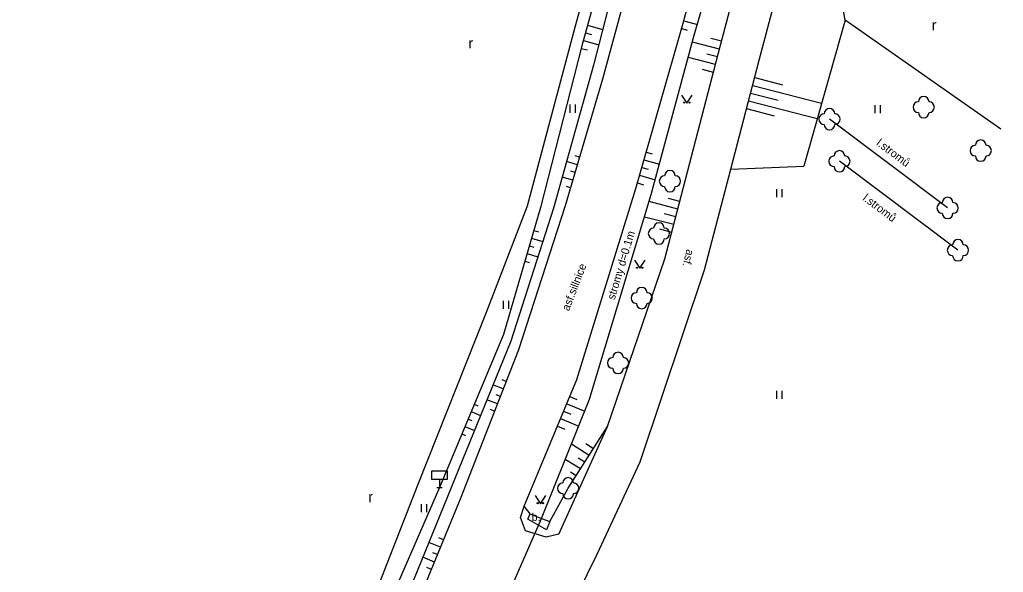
# Model space of a CAD drawing. Extents: x -544674 to -541478, y -1199076 to -1195527.
# Drawn here: x -543780.2 to -543688.1, y -1196569.1 to -1196517.3 of the extents above; entities that cross this region are included whole.
import ezdxf

# ---------------------------------------------------------------- set-up
doc = ezdxf.new("R2010")
doc.units = 0
for name, color, linetype in [('POMOC_POPIS', 7, 'Continuous'), ('ROZHRANÍ_PLOCH', 7, 'Continuous'), ('VÝŠKOPIS', 7, 'Continuous'), ('ZELEŇ', 7, 'Continuous'), ('ZN_DOPLŇKOVÉ', 7, 'Continuous'), ('ZN_KULTUR', 7, 'Continuous')]:
    doc.layers.add(name, color=color, linetype=linetype)

msp = doc.modelspace()

# ---------------------------------------------------------------- linework, layer by layer
at = {"layer": 'ROZHRANÍ_PLOCH'}
for points in [[(-543686.78, -1196374.08), (-543690.8, -1196389.86), (-543694.38, -1196403.86), (-543698.34, -1196418.74), (-543703.44, -1196437.95), (-543709.2, -1196460.36), (-543713.55, -1196476.67), (-543716.95, -1196489.63), (-543720.59, -1196504.4), (-543725.61, -1196522.92), (-543729.11, -1196534.77), (-543733.49, -1196548.27), (-543738.89, -1196562.11), (-543744.58, -1196575.93), (-543749.39, -1196586.97), (-543754.95, -1196599.21), (-543755.34, -1196599.22), (-543756.54, -1196598.46), (-543756.94, -1196599.56), (-543760.03, -1196600.31), (-543763.62, -1196598.81)], [(-543729.73, -1196565.54), (-543730.89, -1196565.83), (-543732.83, -1196565.23), (-543733.3, -1196563.99), (-543732.97, -1196562.92), (-543728.03, -1196551.04), (-543722.51, -1196533.16), (-543718.06, -1196517.68), (-543713.94, -1196502.29)], [(-543729.73, -1196565.54), (-543725.15, -1196555.44), (-543719.77, -1196539.74), (-543714.56, -1196519.74), (-543710.32, -1196503.65)], [(-543758, -1196645.66), (-543754.11, -1196636.49), (-543749.93, -1196626.78), (-543744.58, -1196614.62), (-543737.12, -1196597.28), (-543734.57, -1196590.98), (-543733.97, -1196583.21), (-543732.26, -1196579.18), (-543728.92, -1196573.05), (-543726.12, -1196567.42), (-543722.09, -1196558.77), (-543716.05, -1196540.78), (-543713.59, -1196531.36), (-543710.94, -1196521.13), (-543706.53, -1196504.53)], [(-543732.63, -1196564.14), (-543732.41, -1196563.62), (-543731.34, -1196564.06), (-543730.57, -1196564.36), (-543730.88, -1196565.12), (-543732.63, -1196564.14)]]:
    msp.add_lwpolyline(points, dxfattribs=at)
at = {"layer": 'VÝŠKOPIS'}
for points in [[(-543656.57, -1196252.62), (-543662.82, -1196274.48), (-543668.53, -1196296.88), (-543674.74, -1196318.16), (-543679.23, -1196336.73), (-543684.9, -1196357.49), (-543689.3, -1196373.31), (-543693.03, -1196387.54), (-543697.13, -1196403.44), (-543700.81, -1196415.96), (-543706.15, -1196438.21), (-543711.55, -1196457.59), (-543716.52, -1196475.9), (-543718.99, -1196487.01), (-543723.6, -1196505.47), (-543727.55, -1196519.79), (-543731.43, -1196534.94), (-543734.91, -1196546.82), (-543740.91, -1196561.15), (-543746.57, -1196574.16), (-543754.01, -1196590.99), (-543756.54, -1196598.46)], [(-543655.56, -1196252.24), (-543661.88, -1196275.79), (-543667.34, -1196296.39), (-543673.37, -1196318.85), (-543677.88, -1196336.4), (-543683.81, -1196358.79), (-543687.96, -1196373.9), (-543691.68, -1196388.67), (-543695.88, -1196403.86), (-543699.42, -1196417.47), (-543704.89, -1196438.05), (-543710.23, -1196458.84), (-543714.8, -1196476.45), (-543717.94, -1196488.46), (-543722.17, -1196504.83), (-543726.47, -1196521.6), (-543730.21, -1196534.99), (-543734.23, -1196547.47), (-543745.4, -1196574.89), (-543750.67, -1196586.8), (-543755.95, -1196598.6)], [(-543731.34, -1196564.06), (-543726.83, -1196552.9), (-543721.06, -1196533.73), (-543717.02, -1196518.81), (-543712.43, -1196503.05)], [(-543718, -1196517.46), (-543716.73, -1196517.8)], [(-543702.87, -1196517.4), (-543706.77, -1196531.08)], [(-543727.02, -1196517.86), (-543725.61, -1196518.25)], [(-543718.2, -1196518.18), (-543717.7, -1196518.32)], [(-543727.42, -1196519.31), (-543725.98, -1196519.7)], [(-543727.22, -1196518.59), (-543726.65, -1196518.74)], [(-543714.46, -1196519.37), (-543715.47, -1196519.11)], [(-543727.61, -1196520.03), (-543727.03, -1196520.18)], [(-543714.65, -1196520.1), (-543717.19, -1196519.44)], [(-543715.03, -1196521.55), (-543717.58, -1196520.89)], [(-543714.84, -1196520.83), (-543715.86, -1196520.56)], [(-543715.22, -1196522.28), (-543716.24, -1196522.01)], [(-543711.36, -1196522.77), (-543708.77, -1196523.44)], [(-543711.55, -1196523.5), (-543705.09, -1196525.17)], [(-543711.93, -1196524.95), (-543705.5, -1196526.61)], [(-543711.74, -1196524.22), (-543709.16, -1196524.89)], [(-543712.12, -1196525.67), (-543709.55, -1196526.34)], [(-543727.77, -1196530.22), (-543728.18, -1196530.1)], [(-543721.74, -1196530.47), (-543720.29, -1196530.89)], [(-543721.53, -1196529.75), (-543720.96, -1196529.92)], [(-543727.98, -1196530.94), (-543729, -1196530.64)], [(-543721.95, -1196531.2), (-543721.36, -1196531.36)], [(-543713.59, -1196531.36), (-543706.77, -1196531.08)], [(-543728.4, -1196532.38), (-543729.4, -1196532.09)], [(-543728.19, -1196531.66), (-543728.59, -1196531.54)], [(-543722.15, -1196531.92), (-543720.68, -1196532.34)], [(-543728.62, -1196533.1), (-543729.01, -1196532.98)], [(-543722.36, -1196532.64), (-543721.77, -1196532.81)], [(-543718.37, -1196534.37), (-543719.44, -1196534.09)], [(-543718.56, -1196535.09), (-543721.26, -1196534.39)], [(-543718.94, -1196536.54), (-543721.69, -1196535.83)], [(-543718.75, -1196535.82), (-543719.84, -1196535.53)], [(-543732.27, -1196537.81), (-543731.22, -1196538.12)], [(-543732.06, -1196537.09), (-543731.63, -1196537.21)], [(-543719.13, -1196537.27), (-543720.24, -1196536.98)], [(-543732.48, -1196538.53), (-543732.07, -1196538.65)], [(-543732.69, -1196539.25), (-543731.68, -1196539.55)], [(-543732.9, -1196539.97), (-543732.5, -1196540.08)], [(-543734.92, -1196551.93), (-543735.89, -1196551.55)], [(-543734.65, -1196551.23), (-543735.03, -1196551.08)], [(-543735.19, -1196552.63), (-543735.59, -1196552.48)], [(-543737.65, -1196553.37), (-543737.3, -1196553.51)], [(-543735.46, -1196553.33), (-543736.46, -1196552.94)], [(-543728.98, -1196553.33), (-543727.29, -1196554.03)], [(-543728.69, -1196552.64), (-543728.02, -1196552.92)], [(-543737.94, -1196554.06), (-543737.06, -1196554.43)], [(-543735.74, -1196554.03), (-543736.14, -1196553.87)], [(-543729.27, -1196554.02), (-543728.59, -1196554.3)], [(-543738.23, -1196554.75), (-543737.88, -1196554.9)], [(-543729.56, -1196554.71), (-543727.85, -1196555.42)], [(-543738.81, -1196556.14), (-543738.45, -1196556.29)], [(-543738.52, -1196555.44), (-543737.63, -1196555.82)], [(-543730.57, -1196564.36), (-543728.84, -1196561.24), (-543725.15, -1196555.44)], [(-543729.85, -1196555.41), (-543729.16, -1196555.69)], [(-543726.88, -1196558.17), (-543728.53, -1196557.12)], [(-543726.48, -1196557.53), (-543727.19, -1196557.08)], [(-543727.69, -1196559.43), (-543729.11, -1196558.53)], [(-543727.29, -1196558.8), (-543727.9, -1196558.41)], [(-543728.09, -1196560.06), (-543728.61, -1196559.73)], [(-543732.41, -1196563.62), (-543732.97, -1196562.92)], [(-543740.8, -1196566.76), (-543741.9, -1196566.31)], [(-543740.52, -1196566.07), (-543740.96, -1196565.89)], [(-543741.09, -1196567.45), (-543741.53, -1196567.27)], [(-543741.38, -1196568.15), (-543742.47, -1196567.7)], [(-543741.66, -1196568.84), (-543742.1, -1196568.66)]]:
    msp.add_lwpolyline(points, dxfattribs=at)
at = {"layer": 'ZELEŇ'}
for points in [[(-543688.28, -1196527.59), (-543702.87, -1196517.4), (-543703.99, -1196511.08), (-543704.31, -1196506.02), (-543700.55, -1196489.23), (-543693.87, -1196463.75), (-543688.06, -1196442.12), (-543679.82, -1196410.33), (-543672.82, -1196382.86), (-543666.5, -1196358.38), (-543659.09, -1196330.75), (-543650.58, -1196299.71), (-543644.42, -1196276.01), (-543639.11, -1196257.26)], [(-543691.1, -1196374.18), (-543694.38, -1196385.9), (-543698.54, -1196403.39), (-543702.15, -1196415.58), (-543707.3, -1196438.33), (-543712.47, -1196456.25), (-543717.21, -1196475.32), (-543719.59, -1196485.76), (-543724.81, -1196505.77), (-543728.19, -1196517.96), (-543732.69, -1196534.82), (-543736.53, -1196544.77), (-543742.92, -1196560.89), (-543747.83, -1196573.44), (-543753.43, -1196587.09), (-543757.29, -1196589.64), (-543761.72, -1196591.39), (-543770.74, -1196589.32), (-543780.25, -1196585.27)], [(-543693.28, -1196534.98), (-543704.35, -1196526.66)], [(-543692.31, -1196538.94), (-543703.42, -1196530.61)]]:
    msp.add_lwpolyline(points, dxfattribs=at)
for centre in [(-543695.52, -1196525.54), (-543704.35, -1196526.66), (-543690.18, -1196529.61), (-543703.42, -1196530.61), (-543719.3, -1196532.47), (-543693.28, -1196534.98), (-543720.33, -1196537.37), (-543692.31, -1196538.94), (-543721.95, -1196543.42), (-543724.17, -1196549.5), (-543728.84, -1196561.24)]:
    msp.add_circle(centre, 0.0005, dxfattribs=at)
for centre, start, end in [((-543695.52, -1196525.04), 0, 179.99999), ((-543704.35, -1196526.16), 0, 179.99999), ((-543696.02, -1196525.54), 89.99999, 269.99999), ((-543695.02, -1196525.54), 270, 89.99999), ((-543704.85, -1196526.66), 89.99999, 269.99999), ((-543703.85, -1196526.66), 270, 89.99999), ((-543695.52, -1196526.04), 179.99999, 359.99999), ((-543704.35, -1196527.16), 179.99999, 359.99999), ((-543690.18, -1196529.11), 0, 179.99999), ((-543690.68, -1196529.61), 89.99999, 269.99999), ((-543689.68, -1196529.61), 270, 89.99999), ((-543703.92, -1196530.61), 89.99999, 269.99999), ((-543703.42, -1196530.11), 0, 179.99999), ((-543702.92, -1196530.61), 270, 89.99999), ((-543690.18, -1196530.11), 179.99999, 359.99999), ((-543703.42, -1196531.11), 179.99999, 359.99999), ((-543719.8, -1196532.47), 89.99999, 269.99999), ((-543719.3, -1196531.97), 0, 179.99999), ((-543718.8, -1196532.47), 270, 89.99999), ((-543719.3, -1196532.97), 179.99999, 359.99999), ((-543693.28, -1196534.48), 0, 179.99999), ((-543693.78, -1196534.98), 89.99999, 269.99999), ((-543692.78, -1196534.98), 270, 89.99999), ((-543693.28, -1196535.48), 179.99999, 359.99999), ((-543720.83, -1196537.37), 89.99999, 269.99999), ((-543720.33, -1196536.87), 0, 179.99999), ((-543719.83, -1196537.37), 270, 89.99999), ((-543720.33, -1196537.87), 179.99999, 359.99999), ((-543692.81, -1196538.94), 89.99999, 269.99999), ((-543692.31, -1196538.44), 0, 179.99999), ((-543691.81, -1196538.94), 270, 89.99999), ((-543692.31, -1196539.44), 179.99999, 359.99999), ((-543721.95, -1196542.92), 0, 179.99999), ((-543722.45, -1196543.42), 89.99999, 269.99999), ((-543721.45, -1196543.42), 270, 89.99999), ((-543721.95, -1196543.92), 179.99999, 359.99999), ((-543724.17, -1196549), 0, 179.99999), ((-543724.67, -1196549.5), 89.99999, 269.99999), ((-543723.67, -1196549.5), 270, 89.99999), ((-543724.17, -1196550), 179.99999, 359.99999), ((-543729.34, -1196561.24), 89.99999, 269.99999), ((-543728.84, -1196560.74), 0, 179.99999), ((-543728.34, -1196561.24), 270, 89.99999), ((-543728.84, -1196561.74), 179.99999, 359.99999)]:
    msp.add_arc(centre, 0.5, start, end, dxfattribs=at)
at = {"layer": 'ZN_DOPLŇKOVÉ'}
for p, q in [((-543740.91, -1196560.4), (-543740.91, -1196561.15)), ((-543741.16, -1196561.15), (-543740.66, -1196561.15))]:
    msp.add_line(p, q, dxfattribs=at)
msp.add_lwpolyline([(-543741.66, -1196560.4), (-543740.16, -1196560.4), (-543740.16, -1196559.65), (-543741.66, -1196559.65)], close=True, dxfattribs=at)
msp.add_lwpolyline([(-543734.47, -1196571.23), (-543731.34, -1196564.06)], dxfattribs=at)
at = {"layer": 'ZN_KULTUR'}
for p, q in [((-543728.66, -1196526.055), (-543728.66, -1196525.305)), ((-543728.16, -1196526.055), (-543728.16, -1196525.305)), ((-543700.06, -1196526.105), (-543700.06, -1196525.355)), ((-543699.56, -1196526.105), (-543699.56, -1196525.355)), ((-543709.3, -1196533.975), (-543709.3, -1196533.225)), ((-543708.8, -1196533.975), (-543708.8, -1196533.225)), ((-543734.89, -1196544.425), (-543734.89, -1196543.675)), ((-543734.39, -1196544.425), (-543734.39, -1196543.675)), ((-543709.3, -1196552.875), (-543709.3, -1196552.125)), ((-543708.8, -1196552.875), (-543708.8, -1196552.125)), ((-543742.59, -1196563.465), (-543742.59, -1196562.715)), ((-543742.09, -1196563.465), (-543742.09, -1196562.715))]:
    msp.add_line(p, q, dxfattribs=at)
for points in [[(-543718.23, -1196524.41), (-543717.73, -1196525.16), (-543717.23, -1196524.41)], [(-543722.64, -1196539.88), (-543722.14, -1196540.63), (-543721.64, -1196539.88)], [(-543731.95, -1196561.93), (-543731.45, -1196562.68), (-543730.95, -1196561.93)]]:
    msp.add_lwpolyline(points, dxfattribs=at)
for centre in [(-543717.98, -1196525.11), (-543717.48, -1196525.11), (-543722.39, -1196540.58), (-543721.89, -1196540.58), (-543731.7, -1196562.63), (-543731.2, -1196562.63)]:
    msp.add_circle(centre, 0.05, dxfattribs=at)

# ---------------------------------------------------------------- texts
at = {"layer": 'POMOC_POPIS'}
for s, rotation, p in [('asf.', 255.79929, (-543717.73, -1196538.81)), ('asf.sillnice', 68.98111, (-543728.77, -1196544.68))]:
    msp.add_text(s, height=0.75, rotation=rotation, dxfattribs=at).set_placement(p)
msp.add_text('b.', height=0.75, dxfattribs=at).set_placement((-543732.27, -1196564.3))
at = {"layer": 'ZELEŇ'}
for s, rotation, p in [('l.stromů', 323.07218, (-543700.02, -1196529.04)), ('l.stromů', 323.13835, (-543701.3, -1196534.2)), ('stromy d=0.1m', 73.24867, (-543724.49, -1196543.64))]:
    msp.add_text(s, height=0.75, rotation=rotation, dxfattribs=at).set_placement(p)
at = {"layer": 'ZN_KULTUR'}
for p in [(-543694.768, -1196518.352), (-543738.188, -1196520.042), (-543747.578, -1196562.542)]:
    msp.add_text('r', height=1, dxfattribs=at).set_placement(p)

doc.saveas('drawing.dxf')
